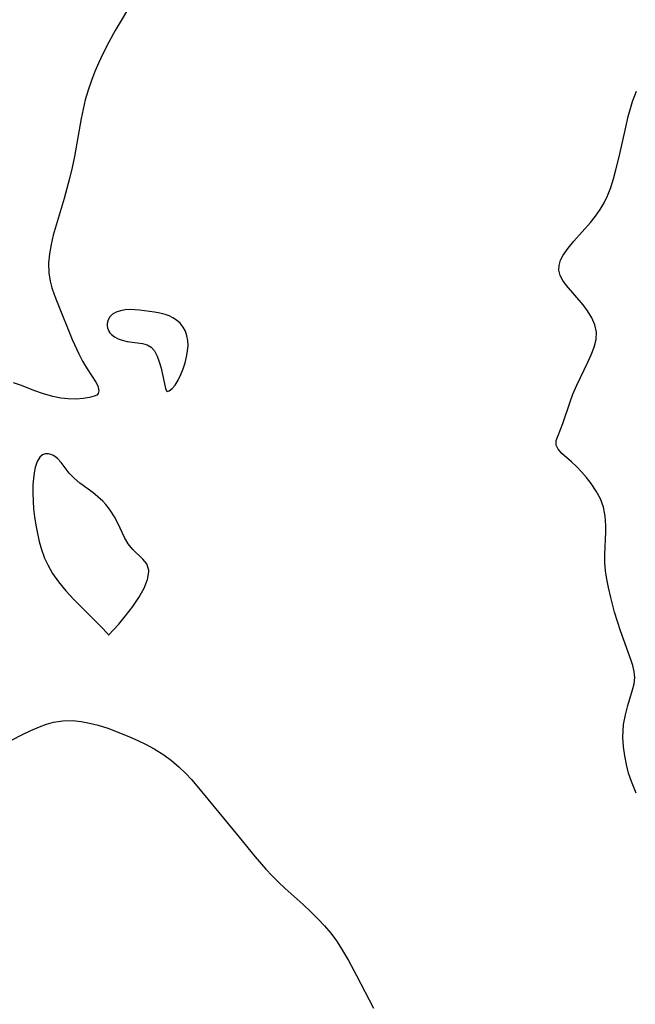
# Model space of a CAD drawing. Header units: inches. Extents: x 1073367 to 1082519, y 1569854 to 1574957.
# Tile 297 of 565: x 1080583 to 1080689, y 1571847 to 1572017. Entities that reach past the tile are written whole.
import ezdxf

# ---------------------------------------------------------------- set-up
doc = ezdxf.new("R2010")
doc.units = ezdxf.units.IN
doc.header["$MEASUREMENT"] = 0
doc.layers.add('CGG_CurvaNivelLidar_v1', color=7, linetype='Continuous', lineweight=30, true_color=0x008008)

msp = doc.modelspace()

# ---------------------------------------------------------------- linework, layer by layer
at = {"layer": 'CGG_CurvaNivelLidar_v1'}
for points in [[(1080602.9779, 1572020.9301, 75.5), (1080599.6262, 1572015.2603, 75.5), (1080598.5192, 1572013.2847, 75.5), (1080597.493, 1572011.2649, 75.5), (1080596.794, 1572009.7575, 75.5), (1080596.1428, 1572008.2308, 75.5), (1080595.5442, 1572006.6849, 75.5), (1080594.9707, 1572005.0097, 75.5), (1080594.4763, 1572003.3107, 75.5), (1080594.0966, 1572001.724, 75.5), (1080593.772, 1572000.1214, 75.5), (1080592.6073, 1571993.5537, 75.5), (1080592.2055, 1571991.6353, 75.5), (1080591.7549, 1571989.728, 75.5), (1080590.8351, 1571986.3164, 75.5), (1080588.9479, 1571980.0033, 75.5), (1080588.5563, 1571978.376, 75.5), (1080588.2798, 1571976.7462, 75.5), (1080588.1512, 1571975.1182, 75.5), (1080588.2077, 1571973.4927, 75.5), (1080588.4343, 1571972.034, 75.5), (1080588.724, 1571970.8932, 75.5), (1080589.0886, 1571969.7637, 75.5), (1080589.5958, 1571968.4115, 75.5), (1080592.2183, 1571961.9762, 75.5), (1080593.3294, 1571959.496, 75.5), (1080593.9861, 1571958.2132, 75.5), (1080594.7985, 1571956.8893, 75.5), (1080596.2762, 1571954.6394, 75.5), (1080596.604, 1571953.9791, 75.5), (1080596.7074, 1571953.6847, 75.5), (1080596.7953, 1571953.1148, 75.5), (1080596.7008, 1571952.6744, 75.5), (1080596.4377, 1571952.3957, 75.5), (1080596.0028, 1571952.2019, 75.5), (1080595.1794, 1571951.9812, 75.5), (1080594.1228, 1571951.8031, 75.5), (1080592.8925, 1571951.7032, 75.5), (1080591.5357, 1571951.7237, 75.5), (1080590.2347, 1571951.8762, 75.5), (1080588.8871, 1571952.1438, 75.5), (1080587.1188, 1571952.6351, 75.5), (1080585.7912, 1571953.1042, 75.5), (1080583.2855, 1571954.0807, 75.5), (1080582.0974, 1571954.5113, 75.5)], [(1080689.4957, 1571883.7254, 75.5), (1080689.2322, 1571884.2651, 75.5), (1080688.6406, 1571885.695, 75.5), (1080688.1622, 1571887.1643, 75.5), (1080687.7827, 1571888.6584, 75.5), (1080687.4943, 1571890.1642, 75.5), (1080687.2951, 1571891.6692, 75.5), (1080687.1901, 1571893.3569, 75.5), (1080687.2113, 1571894.4603, 75.5), (1080687.3084, 1571895.5477, 75.5), (1080687.6034, 1571897.2204, 75.5), (1080688.0151, 1571898.8226, 75.5), (1080688.8476, 1571901.5054, 75.5), (1080689.1266, 1571902.583, 75.5), (1080689.2441, 1571903.6375, 75.5), (1080689.1453, 1571904.6646, 75.5), (1080688.883, 1571905.7248, 75.5), (1080688.6078, 1571906.5829, 75.5), (1080686.7682, 1571911.7142, 75.5), (1080685.7623, 1571914.9213, 75.5), (1080685.0812, 1571917.436, 75.5), (1080684.6832, 1571919.166, 75.5), (1080684.4028, 1571920.616, 75.5), (1080684.1904, 1571922.0621, 75.5), (1080684.0697, 1571923.5018, 75.5), (1080684.0537, 1571924.8983, 75.5), (1080684.212, 1571928.7911, 75.5), (1080684.2178, 1571929.9067, 75.5), (1080684.124, 1571931.496, 75.5), (1080683.8415, 1571933.0221, 75.5), (1080683.3142, 1571934.4646, 75.5), (1080682.5864, 1571935.8317, 75.5), (1080681.7203, 1571937.1281, 75.5), (1080680.9141, 1571938.1728, 75.5), (1080680.069, 1571939.1547, 75.5), (1080679.2054, 1571940.0593, 75.5), (1080678.3435, 1571940.8688, 75.5), (1080676.6733, 1571942.3141, 75.5), (1080676.0277, 1571943.0269, 75.5), (1080675.6776, 1571943.7432, 75.5), (1080675.7018, 1571944.535, 75.5), (1080676.0093, 1571945.4149, 75.5), (1080676.4445, 1571946.4395, 75.5), (1080676.8314, 1571947.4827, 75.5), (1080678.0599, 1571951.1918, 75.5), (1080678.5509, 1571952.5196, 75.5), (1080679.2108, 1571954.0725, 75.5), (1080681.13, 1571958.0342, 75.5), (1080681.7085, 1571959.3138, 75.5), (1080682.2188, 1571960.6608, 75.5), (1080682.5461, 1571961.9769, 75.5), (1080682.6095, 1571963.2609, 75.5), (1080682.3478, 1571964.5088, 75.5), (1080681.8167, 1571965.7217, 75.5), (1080681.0907, 1571966.8978, 75.5), (1080680.3192, 1571967.9289, 75.5), (1080677.474, 1571971.2994, 75.5), (1080676.8462, 1571972.1677, 75.5), (1080676.3812, 1571973.0327, 75.5), (1080676.1467, 1571973.9117, 75.5), (1080676.1851, 1571974.7632, 75.5), (1080676.4468, 1571975.6333, 75.5), (1080676.8914, 1571976.5133, 75.5), (1080677.7207, 1571977.7115, 75.5), (1080678.728, 1571978.9284, 75.5), (1080681.5724, 1571982.1411, 75.5), (1080682.4611, 1571983.2357, 75.5), (1080683.2769, 1571984.3931, 75.5), (1080683.9458, 1571985.5495, 75.5), (1080684.5238, 1571986.7689, 75.5), (1080685.0792, 1571988.2082, 75.5), (1080685.556, 1571989.6972, 75.5), (1080685.9797, 1571991.2217, 75.5), (1080686.5438, 1571993.4948, 75.5), (1080687.6696, 1571998.6207, 75.5), (1080688.1002, 1572000.436, 75.5), (1080688.5948, 1572002.2178, 75.5), (1080688.862, 1572003.0481, 75.5), (1080689.5243, 1572004.8074, 75.5)], [(1080581.8504, 1571892.8976, 76), (1080583.5349, 1571893.7769, 76), (1080585.0552, 1571894.5087, 76), (1080586.5693, 1571895.1659, 76), (1080587.773, 1571895.6162, 76), (1080588.9892, 1571895.9618, 76), (1080590.6135, 1571896.2024, 76), (1080592.2711, 1571896.2185, 76), (1080593.742, 1571896.0663, 76), (1080595.2187, 1571895.7899, 76), (1080596.697, 1571895.4179, 76), (1080598.3778, 1571894.8985, 76), (1080599.3786, 1571894.5375, 76), (1080602.0991, 1571893.4353, 76), (1080603.5317, 1571892.7988, 76), (1080604.943, 1571892.1155, 76), (1080606.3206, 1571891.3708, 76), (1080607.9977, 1571890.3145, 76), (1080609.3382, 1571889.3187, 76), (1080610.6098, 1571888.2344, 76), (1080611.81, 1571887.0687, 76), (1080612.7639, 1571886.0301, 76), (1080613.6843, 1571884.9549, 76), (1080620.9834, 1571876.1281, 76), (1080623.7668, 1571872.6865, 76), (1080625.6009, 1571870.5871, 76), (1080626.6872, 1571869.4369, 76), (1080627.8052, 1571868.3194, 76), (1080628.9528, 1571867.2351, 76), (1080632.0575, 1571864.4617, 76), (1080633.3876, 1571863.2283, 76), (1080634.5844, 1571862.0414, 76), (1080635.727, 1571860.8083, 76), (1080636.7911, 1571859.5351, 76), (1080637.7798, 1571858.2049, 76), (1080638.5047, 1571857.1098, 76), (1080639.188, 1571855.9845, 76), (1080639.8416, 1571854.8367, 76), (1080641.2296, 1571852.2615, 76), (1080644.1553, 1571846.6177, 76)]]:
    msp.add_polyline3d(points, dxfattribs=at)
for points in [[(1080608.5, 1571953.0886, 76), (1080608.5879, 1571953.0245, 76), (1080608.9338, 1571953.1283, 76), (1080609.4334, 1571953.501, 76), (1080609.9575, 1571954.1127, 76), (1080610.4762, 1571954.9437, 76), (1080610.9636, 1571955.9444, 76), (1080611.3508, 1571956.9198, 76), (1080611.6841, 1571957.9436, 76), (1080611.9475, 1571958.9755, 76), (1080612.1239, 1571959.9747, 76), (1080612.1976, 1571960.9534, 76), (1080612.1485, 1571961.8166, 76), (1080612.005, 1571962.6302, 76), (1080611.7524, 1571963.3937, 76), (1080611.3531, 1571964.1226, 76), (1080610.8299, 1571964.7724, 76), (1080610.1975, 1571965.3309, 76), (1080609.5935, 1571965.7175, 76), (1080608.9335, 1571966.0365, 76), (1080608.23, 1571966.2932, 76), (1080607.3308, 1571966.5291, 76), (1080606.4, 1571966.7062, 76), (1080603.8272, 1571967.047, 76), (1080603.0261, 1571967.1062, 76), (1080602.2418, 1571967.1219, 76), (1080601.3695, 1571967.0687, 76), (1080600.5514, 1571966.9316, 76), (1080599.8131, 1571966.6999, 76), (1080599.1875, 1571966.3555, 76), (1080598.7163, 1571965.8957, 76), (1080598.3953, 1571965.3455, 76), (1080598.2372, 1571964.7427, 76), (1080598.2301, 1571964.3541, 76), (1080598.295, 1571963.9682, 76), (1080598.5161, 1571963.4335, 76), (1080598.7274, 1571963.1265, 76), (1080598.9894, 1571962.844, 76), (1080599.5253, 1571962.4311, 76), (1080600.1563, 1571962.0944, 76), (1080600.8567, 1571961.8361, 76), (1080601.7098, 1571961.6363, 76), (1080604.3317, 1571961.2655, 76), (1080605.1213, 1571961.0693, 76), (1080605.8357, 1571960.6551, 76), (1080606.4007, 1571959.9928, 76), (1080606.8625, 1571959.1196, 76), (1080607.2375, 1571958.1089, 76), (1080607.5422, 1571957.0339, 76), (1080608.3208, 1571953.4965, 76), (1080608.4488, 1571953.126, 76)], [(1080598.5, 1571910.9402, 76), (1080600.2333, 1571912.8568, 76), (1080601.4161, 1571914.2668, 76), (1080602.665, 1571915.8945, 76), (1080603.723, 1571917.4607, 76), (1080604.6111, 1571919.0399, 76), (1080605.2243, 1571920.5479, 76), (1080605.4564, 1571921.8997, 76), (1080605.4463, 1571922.1613, 76), (1080605.1084, 1571923.2393, 76), (1080604.4087, 1571924.0871, 76), (1080602.6895, 1571925.7635, 76), (1080601.8862, 1571926.7406, 76), (1080601.2467, 1571927.7981, 76), (1080600.1189, 1571930.1494, 76), (1080599.5045, 1571931.3482, 76), (1080599.0172, 1571932.1557, 76), (1080598.4716, 1571932.9302, 76), (1080597.9904, 1571933.5189, 76), (1080597.4796, 1571934.0651, 76), (1080596.6376, 1571934.8457, 76), (1080595.7515, 1571935.5613, 76), (1080593.524, 1571937.1877, 76), (1080592.5308, 1571938.0357, 76), (1080591.7156, 1571938.9342, 76), (1080590.2932, 1571940.7409, 76), (1080589.6536, 1571941.4149, 76), (1080588.9869, 1571941.9303, 76), (1080588.5278, 1571942.155, 76), (1080588.1347, 1571942.2546, 76), (1080587.6031, 1571942.2462, 76), (1080587.0768, 1571942.049, 76), (1080586.618, 1571941.6683, 76), (1080586.1473, 1571940.905, 76), (1080585.8156, 1571939.9061, 76), (1080585.6342, 1571938.9887, 76), (1080585.5126, 1571937.9836, 76), (1080585.4428, 1571936.9096, 76), (1080585.4203, 1571935.5288, 76), (1080585.463, 1571934.0926, 76), (1080585.5601, 1571932.7386, 76), (1080585.7134, 1571931.3667, 76), (1080585.932, 1571929.9458, 76), (1080586.2081, 1571928.5268, 76), (1080586.5394, 1571927.1186, 76), (1080586.9277, 1571925.7308, 76), (1080587.4397, 1571924.2639, 76), (1080587.9825, 1571923.0795, 76), (1080588.8185, 1571921.6138, 76), (1080589.8324, 1571920.1571, 76), (1080591.1152, 1571918.6099, 76), (1080592.4924, 1571917.1355, 76), (1080597.2291, 1571912.404, 76), (1080598.3445, 1571911.1944, 76)]]:
    msp.add_polyline3d(points, close=True, dxfattribs=at)

doc.saveas('drawing.dxf')
